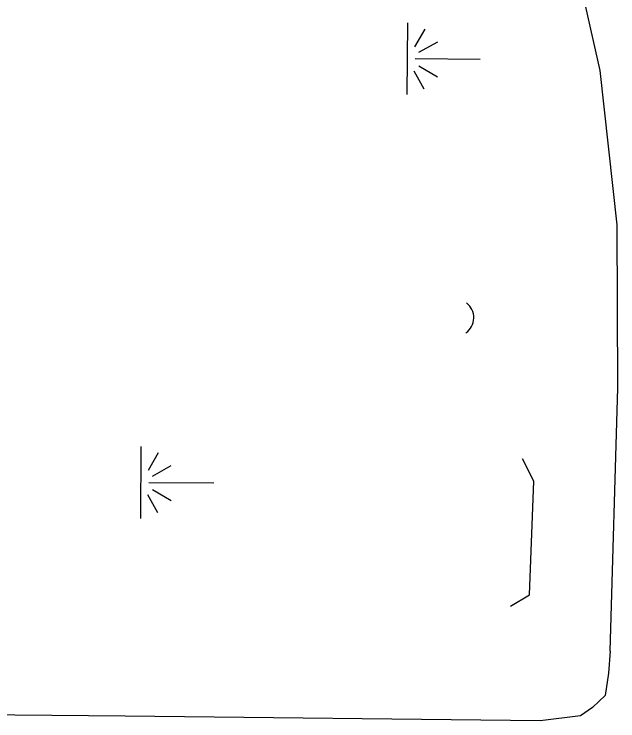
# Model space of a CAD drawing. Extents: x 588843 to 2552415, y 180129 to 269402.
# Drawn here: x 593607.8 to 593669, y 186548.3 to 186619.9 of the extents above; entities that cross this region are included whole.
import ezdxf

# ---------------------------------------------------------------- set-up
doc = ezdxf.new("R2010")
doc.units = 0
for name, color, linetype in [('Default', 7, 'Continuous'), ('E_DRN', 7, 'Continuous'), ('E_DWY', 7, 'Continuous'), ('E_STRUCT', 7, 'Continuous'), ('E_WTR_Wetland', 7, 'Continuous')]:
    doc.layers.add(name, color=color, linetype=linetype)

# ---------------------------------------------------------------- blocks, each defined once
blk = doc.blocks.new('CULV2')
at = {"layer": 'E_DRN'}
blk.add_arc((19.68, 14.76), 24.6, 216.8699, 323.1301, dxfattribs=at)
blk = doc.blocks.new('MAR')
at = {"layer": 'Default'}
for p, q in [((-0.02, 14.83), (-0.02, 1.62)), ((-1.37, 2.38), (-3.54, 6.17)), ((1.39, 2.38), (3.55, 6.17)), ((-6.08, 3.52), (-2.46, 1.46)), ((6.1, 3.52), (2.47, 1.46)), ((-7.33, 0), (7.23, 0))]:
    blk.add_line(p, q, dxfattribs=at)

msp = doc.modelspace()

# ---------------------------------------------------------------- linework, layer by layer
at = {"layer": 'E_DWY'}
for points in [[(593668.204, 186555.377), (593668.977, 186582.081), (593668.896, 186598.591), (593667.196, 186614.246), (593663.029, 186632.693), (593660.549, 186638.295), (593655.638, 186646.724), (593648.912, 186655.155), (593640.417, 186664.014), (593630.299, 186671.876), (593624.393, 186675.273), (593616.238, 186678.326), (593603.994, 186681.5), (593598.746, 186682.322), (593593.683, 186681.98), (593593.41, 186684.465)], [(593668.204, 186555.377), (593668.042, 186553.151), (593667.679, 186550.901), (593666.424, 186549.67), (593665.177, 186548.839), (593661.107, 186548.326), (593619.074, 186548.796)], [(593619.074, 186548.796), (593600.433, 186548.965)]]:
    msp.add_lwpolyline(points, dxfattribs=at)
at = {"layer": 'E_STRUCT'}
msp.add_lwpolyline([(593658.109, 186559.96), (593660.025, 186561.114), (593660.47, 186572.603), (593659.325, 186574.897)], dxfattribs=at)

# ---------------------------------------------------------------- block references
at = {"layer": 'E_DRN', "xscale": 0.0768970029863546, "yscale": 0.07689700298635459, "rotation": 88.79875781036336}
msp.add_blockref('CULV2', (593653.595, 186587.652), dxfattribs=at)
at = {"layer": 'E_WTR_Wetland', "xscale": 0.5, "yscale": 0.5, "rotation": -90.39883281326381}
for p in [(593647.631, 186615.408), (593620.651, 186572.46)]:
    msp.add_blockref('MAR', p, dxfattribs=at)

doc.saveas('drawing.dxf')
